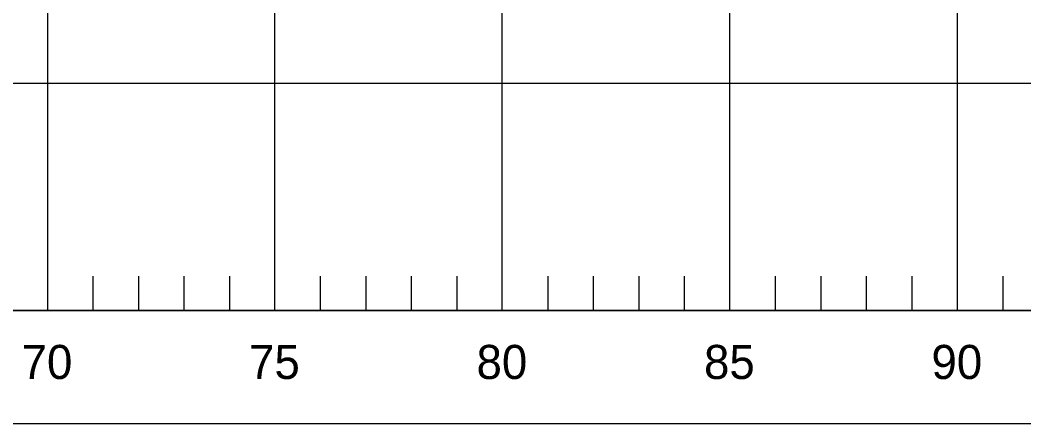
# Model space of a CAD drawing. Extents: x 1578769 to 1579225, y 724002 to 724828.
# Drawn here: x 1578873.59 to 1578895.66, y 724300.65 to 724309.54 of the extents above; entities that cross this region are included whole.
import ezdxf

# ---------------------------------------------------------------- set-up
doc = ezdxf.new("R2010")
doc.units = 0
for name, color, linetype in [('1', 7, 'Continuous'), ('Default', 7, 'Continuous'), ('Old_Level_1', 7, 'Continuous'), ('Old_Level_41', 7, 'Continuous'), ('Old_Level_42', 7, 'Continuous')]:
    doc.layers.add(name, color=color, linetype=linetype)

msp = doc.modelspace()

# ---------------------------------------------------------------- linework, layer by layer
at = {"layer": 'Default'}
msp.add_line((1578824.194, 724303.15), (1579224.194, 724303.15), dxfattribs=at)
at = {"layer": 'Old_Level_1'}
for points in [[(1578819.194, 724335.65), (1578926.694, 724335.65), (1578926.694, 724300.65), (1578819.194, 724300.65)], [(1578824.194, 724333.15), (1578924.194, 724333.15), (1578924.194, 724303.15), (1578824.194, 724303.15)]]:
    msp.add_lwpolyline(points, close=True, dxfattribs=at)
at = {"layer": 'Old_Level_41'}
for p, q in [((1578874.194, 724333.15), (1578874.194, 724303.15)), ((1578879.194, 724303.15), (1578879.194, 724333.15)), ((1578884.194, 724303.15), (1578884.194, 724333.15)), ((1578889.194, 724303.15), (1578889.194, 724333.15)), ((1578894.194, 724333.15), (1578894.194, 724303.15))]:
    msp.add_line(p, q, dxfattribs=at)
msp.add_lwpolyline([(1578824.194, 724308.15), (1578924.194, 724308.15)], dxfattribs=at)
at = {"layer": 'Old_Level_42'}
for p, q in [((1578875.194, 724303.9), (1578875.194, 724303.15)), ((1578876.194, 724303.9), (1578876.194, 724303.15)), ((1578877.194, 724303.9), (1578877.194, 724303.15)), ((1578878.194, 724303.9), (1578878.194, 724303.15)), ((1578880.194, 724303.9), (1578880.194, 724303.15)), ((1578881.194, 724303.9), (1578881.194, 724303.15)), ((1578882.194, 724303.9), (1578882.194, 724303.15)), ((1578883.194, 724303.9), (1578883.194, 724303.15)), ((1578885.194, 724303.9), (1578885.194, 724303.15)), ((1578886.194, 724303.9), (1578886.194, 724303.15)), ((1578887.194, 724303.9), (1578887.194, 724303.15)), ((1578888.194, 724303.9), (1578888.194, 724303.15)), ((1578890.194, 724303.9), (1578890.194, 724303.15)), ((1578891.194, 724303.9), (1578891.194, 724303.15)), ((1578892.194, 724303.9), (1578892.194, 724303.15)), ((1578893.194, 724303.9), (1578893.194, 724303.15)), ((1578895.194, 724303.9), (1578895.194, 724303.15))]:
    msp.add_line(p, q, dxfattribs=at)

# ---------------------------------------------------------------- texts
at = {"layer": '1'}
for s, p in [('70', (1578873.628, 724301.64)), ('75', (1578878.628, 724301.64)), ('80', (1578883.628, 724301.64)), ('85', (1578888.628, 724301.64)), ('90', (1578893.628, 724301.64))]:
    msp.add_text(s, height=0.75, dxfattribs=at).set_placement(p)

doc.saveas('drawing.dxf')
